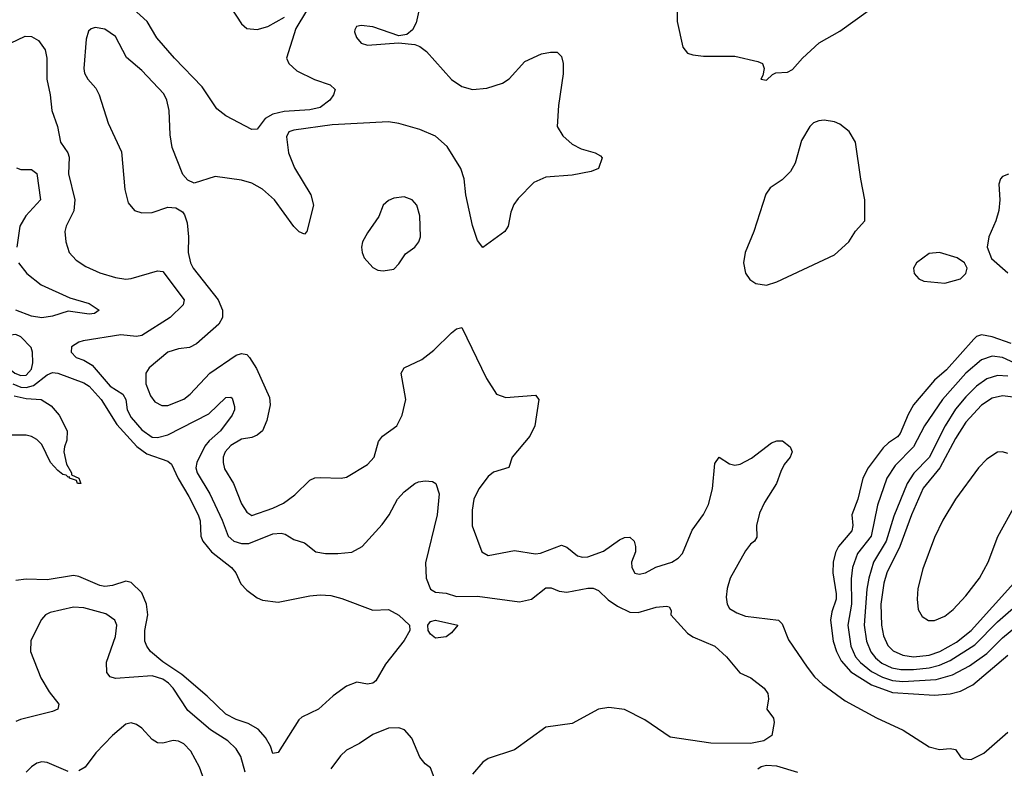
# Model space of a CAD drawing. Header units: inches. Extents: x 1649636 to 1815363, y 506543 to 641975.
# Tile 257 of 656: x 1691405 to 1695156, y 593905 to 596756. Entities that reach past the tile are written whole.
import ezdxf

# ---------------------------------------------------------------- set-up
doc = ezdxf.new("R2010")
doc.units = ezdxf.units.IN
doc.header["$MEASUREMENT"] = 0
doc.layers.add('B6599', color=7, linetype='Continuous')

msp = doc.modelspace()

# ---------------------------------------------------------------- linework, layer by layer
at = {"layer": 'B6599', "color": 5}
for points, elevation in [([(1693907.7, 596930), (1693910.1, 596750.1), (1693931.3, 596651.3), (1693949.3, 596629.3), (1693970, 596622.3), (1694010, 596617.8), (1694130, 596618), (1694217.7, 596597.7), (1694235.5, 596590), (1694241.6, 596570), (1694236.3, 596543.7), (1694228.4, 596530), (1694250, 596526.7), (1694272.7, 596547.3), (1694286.3, 596553.7), (1694330, 596556.5), (1694350, 596567), (1694387.3, 596610), (1694451.3, 596668.7), (1694530, 596712.3), (1694638.2, 596790)], 420), ([(1692497.6, 596790), (1692457.7, 596722.3), (1692422, 596610), (1692430.3, 596590), (1692461.7, 596561.7), (1692528.1, 596528.1), (1692588.4, 596508.4), (1692607.4, 596490), (1692600.7, 596470), (1692586.2, 596450), (1692550, 596422), (1692510, 596413.7), (1692413.3, 596406.7), (1692370, 596396.7), (1692340.4, 596379.6), (1692310, 596339.7), (1692290, 596338), (1692190.6, 596390.6), (1692156.5, 596416.5), (1692100.8, 596500.8), (1691994.7, 596610), (1691927.3, 596687.3), (1691891.2, 596750), (1691770, 596859.9)], 360), ([(1692926.3, 596790), (1692915.8, 596744.2), (1692902.3, 596717.7), (1692880.5, 596699.5), (1692850, 596695.1), (1692750, 596729.7), (1692706.1, 596733.9), (1692688, 596730), (1692682.6, 596717.4), (1692680.4, 596710), (1692688.1, 596688.1), (1692706.8, 596666.8), (1692730, 596659.5), (1692848.4, 596668.4), (1692910, 596661.6), (1692930, 596654.9), (1692955.1, 596635.1), (1693050, 596528.1), (1693090, 596502.2), (1693130, 596490.2), (1693184.5, 596495.5), (1693244.7, 596515.3), (1693270, 596530.7), (1693330, 596597.3), (1693393.8, 596626.2), (1693427.2, 596632.8), (1693452.4, 596632.4), (1693470, 596616), (1693476, 596590), (1693475.2, 596550), (1693458, 596430), (1693452.4, 596350), (1693474.4, 596314.4), (1693510, 596282.6), (1693544.5, 596264.5), (1693598, 596250), (1693618, 596238), (1693624, 596230), (1693610.6, 596190), (1693581.8, 596178.2), (1693510, 596164.8), (1693410, 596156.3), (1693363.9, 596136.1), (1693304.3, 596075.7), (1693288, 596052), (1693276.7, 596023.3), (1693266.2, 595970), (1693253.8, 595950), (1693170, 595889.4), (1693150, 595916), (1693130, 595972.3), (1693104.7, 596090), (1693099.1, 596150), (1693086, 596190), (1693033.5, 596273.5), (1692990, 596312.5), (1692930, 596337.7), (1692850, 596360.9), (1692810, 596366.9), (1692596, 596356), (1692450, 596335.4), (1692430.2, 596329.8), (1692421.9, 596310), (1692429.1, 596250), (1692452.8, 596192.8), (1692514.4, 596090), (1692524.8, 596050), (1692499.1, 595950), (1692490, 595939.1), (1692470, 595948.1), (1692450, 595968.9), (1692375.5, 596070), (1692330, 596110.7), (1692290, 596133.3), (1692250, 596145.6), (1692150, 596159.7), (1692070, 596134), (1692045.3, 596145.3), (1692027.4, 596167.4), (1691985.7, 596270), (1691978, 596318), (1691974.8, 596410), (1691965.3, 596450), (1691954.2, 596474.2), (1691870, 596563.5), (1691812.8, 596612.8), (1691770, 596692.6), (1691730, 596720.4), (1691693, 596727), (1691678, 596722), (1691667.3, 596712.7), (1691658, 596682), (1691649.3, 596570), (1691652.2, 596552.2), (1691664.6, 596530), (1691695.1, 596495.1), (1691708.2, 596470), (1691742.1, 596362.1), (1691793.3, 596253.3), (1691805.7, 596110), (1691818.7, 596058.7), (1691842.8, 596030), (1691870, 596020.4), (1691910, 596022), (1691970, 596042), (1691999.6, 596039.6), (1692025.2, 596025.2), (1692033.7, 596013.7), (1692043.1, 595983.1), (1692048.2, 595930), (1692046.8, 595870), (1692055.5, 595830), (1692066.6, 595810), (1692161.5, 595690), (1692178.3, 595650), (1692178, 595622), (1692163.8, 595596.2), (1692078.5, 595521.5), (1692052.6, 595507.4), (1692010, 595502.3), (1691970, 595489.8), (1691898.3, 595430), (1691885.5, 595410), (1691886, 595370), (1691903.9, 595323.9), (1691920.4, 595300.4), (1691946.7, 595286.7), (1691970, 595287.5), (1692030, 595311), (1692054.8, 595330), (1692129.3, 595410.7), (1692230, 595479.2), (1692250, 595485.5), (1692270, 595480.9), (1692280.9, 595470), (1692307.7, 595427.7), (1692357.3, 595317.3), (1692359.4, 595290), (1692347.2, 595230), (1692330.2, 595190), (1692310, 595173.8), (1692290, 595165), (1692250, 595159), (1692210, 595135.3), (1692188.7, 595110), (1692181, 595090), (1692180.1, 595070), (1692185.7, 595045.7), (1692219.2, 594990), (1692250, 594913.1), (1692270, 594880.3), (1692290, 594868.5), (1692370, 594895.8), (1692410, 594915.3), (1692453.2, 594946.8), (1692510, 595003.2), (1692530, 595011.3), (1692550, 595013.1), (1692630, 595010.4), (1692650, 595014.4), (1692730, 595062), (1692755.8, 595090), (1692771.7, 595150), (1692788, 595170), (1692841.5, 595210), (1692862.3, 595250), (1692876, 595310), (1692858, 595410), (1692869.6, 595430), (1692937.2, 595462.8), (1692982.4, 595497.6), (1693050, 595563.7), (1693070, 595579.3), (1693090, 595584), (1693184.2, 595390), (1693222, 595330), (1693257.4, 595317.4), (1693370, 595326.7), (1693383.1, 595310), (1693368.1, 595210), (1693348.8, 595170), (1693282, 595090), (1693269.2, 595050.8), (1693210, 595033), (1693190, 595017), (1693154.1, 594970), (1693135.1, 594930), (1693128.5, 594888.5), (1693129.3, 594829.3), (1693165.5, 594730), (1693190, 594715.5), (1693290, 594735.2), (1693370, 594722.2), (1693390, 594724.7), (1693470, 594755.2), (1693490, 594747.8), (1693530, 594714.8), (1693550, 594709.4), (1693570, 594710.1), (1693630, 594732.7), (1693690, 594775.4), (1693710, 594784.1), (1693730, 594785.2), (1693746, 594770), (1693751.7, 594750), (1693751, 594730), (1693736.3, 594690), (1693737.8, 594670), (1693748.7, 594648.7), (1693764.8, 594644.8), (1693790, 594650.2), (1693829.1, 594670.9), (1693890, 594690.2), (1693914.4, 594705.6), (1693930, 594723.6), (1693967.6, 594812.4), (1694010, 594871.5), (1694029.9, 594910), (1694044.7, 594970), (1694053.4, 595066.6), (1694069.4, 595090), (1694110, 595064.5), (1694130, 595060.2), (1694150, 595063.5), (1694193.4, 595086.6), (1694270, 595145.3), (1694290, 595152.4), (1694311.9, 595151.9), (1694340.7, 595130), (1694347.7, 595110), (1694340.5, 595090), (1694318.2, 595061.8), (1694304.5, 595035.5), (1694288.5, 594990), (1694242.8, 594917.2), (1694223.5, 594876.5), (1694212.5, 594830), (1694214.1, 594785.9), (1694205.2, 594770), (1694190, 594758.9), (1694170, 594734), (1694112.2, 594630), (1694100.1, 594590), (1694096.7, 594556.7), (1694100.7, 594530), (1694110, 594514), (1694136.8, 594496.8), (1694170, 594484.6), (1694295.8, 594470), (1694310, 594455.8), (1694334.5, 594394.5), (1694405.3, 594290), (1694433.8, 594253.8), (1694464.5, 594224.5), (1694550, 594162.8), (1694670, 594097.4), (1694771.2, 594050), (1694870, 593986.4), (1694910, 593976.8), (1694950, 593980.5), (1694970, 593976.9), (1694989.1, 593949.1), (1695000.9, 593940.9), (1695030, 593938.5), (1695077.7, 593962.3), (1695170, 594043.1)], 380), ([(1692210, 596803.1), (1692250, 596740.4), (1692270, 596722.3), (1692310, 596719.7), (1692350, 596730.2), (1692414, 596766)], 360), ([(1691370, 596667.2), (1691425.8, 596694.2), (1691450, 596692.9), (1691476.9, 596676.9), (1691502, 596642), (1691508.2, 596610), (1691508.1, 596530), (1691521.7, 596470), (1691527.6, 596410), (1691549.1, 596350), (1691561.3, 596290), (1691588.5, 596250), (1691593.3, 596233.3), (1691590.9, 596170), (1691615.8, 596070), (1691611.7, 596028.3), (1691582.2, 595970), (1691577.6, 595950), (1691580.7, 595910), (1691594, 595870), (1691620.3, 595840.3), (1691656.9, 595816.9), (1691710, 595792), (1691770, 595774.7), (1691810, 595768.5), (1691830, 595770.2), (1691930, 595800.2), (1691950, 595797.6), (1692032.2, 595690), (1692028, 595670), (1691978.3, 595621.7), (1691870, 595553.4), (1691850, 595550.4), (1691790, 595556.7), (1691646.9, 595533.1), (1691630, 595528.3), (1691602.4, 595510), (1691601.1, 595490), (1691620.4, 595470), (1691650, 595460.2), (1691681.1, 595441.1), (1691750, 595361), (1691797.9, 595330), (1691809.2, 595310), (1691815.3, 595270), (1691830, 595241), (1691870, 595194.8), (1691910, 595167), (1691930, 595164.8), (1691970, 595175.7), (1692125.3, 595254.7), (1692190, 595318), (1692210, 595319.1), (1692214.4, 595314.4), (1692223.4, 595283.4), (1692223.2, 595270), (1692215.3, 595250), (1692170.1, 595190), (1692127.2, 595152.8), (1692110, 595131.9), (1692079.6, 595070), (1692076.6, 595050), (1692081.6, 595030), (1692129.2, 594950), (1692176.6, 594850), (1692199.4, 594790), (1692221.6, 594770), (1692250, 594761.5), (1692278, 594762), (1692370, 594798.4), (1692401.3, 594801.3), (1692417.2, 594797.2), (1692450, 594777.3), (1692490, 594764.6), (1692534, 594730), (1692570, 594723.5), (1692617.1, 594722.9), (1692670, 594728.8), (1692710, 594750.3), (1692786.3, 594833.7), (1692812.8, 594870), (1692844.2, 594930), (1692870, 594958.4), (1692910, 594990.4), (1692924.2, 594995.8), (1692950, 595000.3), (1692978, 594998), (1692990.5, 594990), (1693003, 594950), (1692995.2, 594870), (1692951.8, 594688.2), (1692953.2, 594630), (1692970, 594588.1), (1692990, 594576.6), (1693030, 594572.8), (1693070, 594560.1), (1693150, 594560.7), (1693310, 594539.9), (1693354.8, 594550), (1693410, 594593), (1693430, 594593.2), (1693459.9, 594579.9), (1693490, 594575.5), (1693570, 594591.7), (1693590, 594591.9), (1693610, 594582.2), (1693647.5, 594547.5), (1693683, 594523), (1693730, 594500.5), (1693761.4, 594498.6), (1693830, 594518.6), (1693870, 594522.8), (1693879.8, 594519.8), (1693886.8, 594506.8), (1693885.5, 594490), (1693950, 594420.3), (1693970, 594406.3), (1694053.7, 594370), (1694098.4, 594330), (1694148.7, 594268.7), (1694190.8, 594250), (1694241, 594210), (1694254.8, 594190), (1694258, 594170), (1694251.3, 594130), (1694276.7, 594096.7), (1694279.9, 594079.9), (1694270.7, 594030), (1694240.7, 594010), (1694190, 593999.8), (1694038.4, 594001.6), (1693883.4, 594023.4), (1693786.6, 594090), (1693708.9, 594128.9), (1693650, 594136.2), (1693610, 594130.6), (1693510, 594076.3), (1693410, 594062), (1693290, 593975.6), (1693190, 593943.2), (1693170, 593928), (1693130, 593882.8)], 360), ([(1691392.8, 596192.8), (1691410, 596185.4), (1691450, 596185.6), (1691470.1, 596170.1), (1691484.6, 596070), (1691428.7, 596010), (1691406.3, 595970), (1691394, 595890)], 340), ([(1695171.8, 596168.2), (1695150, 596159.3), (1695142, 596150), (1695135.5, 596130), (1695139.6, 596070), (1695135.8, 596030), (1695124.4, 595990), (1695097.6, 595930), (1695091.6, 595890), (1695107.5, 595847.5), (1695170, 595791.8)], 420), ([(1691401.2, 595830), (1691432.3, 595790), (1691487, 595747), (1691596.5, 595696.5), (1691670, 595675), (1691708, 595650), (1691690, 595638), (1691670, 595635.1), (1691590, 595645.7), (1691530, 595627.4), (1691490, 595620.9), (1691450, 595627.6), (1691390, 595649.6)], 340), ([(1695183, 595523), (1695110, 595548.9), (1695070, 595555.6), (1695050, 595549.4), (1695039.8, 595540.2), (1694936.7, 595423.3), (1694890, 595383.2), (1694810, 595289.2), (1694790, 595253.3), (1694760.1, 595179.9), (1694750, 595167.5), (1694714.8, 595145.2), (1694694.5, 595125.5), (1694637.1, 595050), (1694617.1, 595010), (1694598.6, 594930), (1694575.7, 594870), (1694579.3, 594830), (1694575.4, 594810), (1694524.4, 594750), (1694513.4, 594726.6), (1694504.4, 594690), (1694502.9, 594650), (1694516.2, 594570), (1694515.5, 594550), (1694499, 594501), (1694494.4, 594470), (1694504.6, 594390), (1694517.2, 594350), (1694534.8, 594314.8), (1694572.2, 594272.2), (1694650, 594223.7), (1694730, 594194.1), (1694890, 594184), (1694950, 594189.2), (1694990, 594199.4), (1695036.6, 594223.4), (1695170, 594336.3)], 420), ([(1695210, 595441.4), (1695150, 595470.3), (1695110, 595475.3), (1695070, 595460.6), (1695010, 595410.8), (1694920.7, 595310), (1694851.8, 595210), (1694810.8, 595129.2), (1694741.1, 595058.9), (1694709.1, 595010), (1694672.6, 594907.4), (1694648.7, 594790), (1694597.2, 594722.8), (1694577.9, 594670), (1694572.9, 594627.1), (1694574.1, 594530), (1694560.7, 594450), (1694572.2, 594370), (1694590, 594330.1), (1694608.1, 594308.1), (1694650, 594274.5), (1694692, 594252), (1694730, 594240.2), (1694770, 594235.8), (1694896.8, 594243.2), (1694958.6, 594261.4), (1695024, 594296), (1695090, 594343), (1695150, 594401.6), (1695230, 594468.2)], 440), ([(1691379, 595370), (1691410, 595357.4), (1691430, 595355.3), (1691457.3, 595362.7), (1691510, 595403.6), (1691530, 595413.3), (1691550, 595410.1), (1691650, 595373.7), (1691670, 595361.3), (1691715.4, 595310), (1691775, 595215), (1691851.2, 595131.2), (1691890, 595103), (1691970, 595075.3), (1691983.5, 595063.5), (1692008.6, 595008.6), (1692050, 594940.6), (1692085.7, 594870), (1692092.4, 594847.6), (1692095.3, 594790), (1692102.7, 594770), (1692135.9, 594730), (1692212.6, 594670), (1692229.2, 594650), (1692248, 594608), (1692270, 594584.2), (1692310, 594554.3), (1692330, 594545.2), (1692390, 594538.3), (1692510, 594562.4), (1692550, 594566.4), (1692590, 594563.1), (1692632.1, 594552.1), (1692750, 594508), (1692810, 594510.6), (1692850, 594488.9), (1692890, 594450.4), (1692892.2, 594430), (1692870, 594391.6), (1692798.5, 594301.5), (1692762, 594238), (1692750.7, 594229.3), (1692730, 594226), (1692690, 594232.7), (1692650, 594218.4), (1692599, 594181), (1692544, 594130), (1692479.9, 594100.1), (1692468.4, 594090), (1692390, 593965.2), (1692370, 593961.2), (1692360.5, 593990), (1692342, 594022), (1692314.1, 594054.1), (1692276.2, 594076.2), (1692230, 594090.7), (1692190, 594111.5), (1692120, 594180), (1692023, 594263), (1691950, 594310.3), (1691904, 594350), (1691889.3, 594370), (1691882.6, 594390), (1691882.4, 594430), (1691893.9, 594490), (1691887.8, 594530), (1691870, 594573), (1691830, 594613), (1691810, 594618.3), (1691758.3, 594601.7), (1691730, 594598.1), (1691710, 594601.5), (1691630, 594636.2), (1691610, 594639.9), (1691510, 594623.7), (1691430, 594625.2), (1691390, 594620.5)], 340), ([(1695170, 595398.4), (1695130, 595401.2), (1695090, 595388.7), (1695050, 595360.1), (1695010, 595320.4), (1694970, 595273), (1694931.1, 595210), (1694870, 595088.8), (1694811.2, 595028.8), (1694785.7, 594990), (1694735, 594865), (1694706.5, 594770), (1694657.5, 594690), (1694639.6, 594630), (1694632.5, 594587.5), (1694623, 594450), (1694630.8, 594390), (1694648.3, 594348.3), (1694665.7, 594325.7), (1694690, 594305.9), (1694728.3, 594288.3), (1694762, 594282), (1694810, 594281), (1694870, 594287.9), (1694910, 594298.6), (1694950, 594315.8), (1695044.2, 594375.8), (1695130, 594463.3), (1695240.4, 594559.6)], 460), ([(1691384.1, 595324.1), (1691430, 595313.4), (1691487.3, 595310), (1691525.7, 595285.7), (1691555.5, 595250), (1691586, 595190), (1691585.4, 595154.6), (1691576, 595130), (1691574, 595110), (1691583.7, 595063.7), (1691602.8, 595030), (1691602.8, 595022.8), (1691630.7, 595010), (1691638, 594990), (1691625.2, 594990), (1691622, 595002), (1691595.3, 595010), (1691595.3, 595015.3), (1691590, 595014), (1691582, 595022), (1691570, 595024.7), (1691550, 595039.6), (1691523, 595070), (1691490, 595138), (1691470, 595158), (1691450, 595169.2), (1691430, 595174), (1691370, 595174)], 320), ([(1695190, 595318.2), (1695150, 595324.4), (1695110, 595314.7), (1695070, 595288), (1695010, 595223.6), (1694970, 595161.6), (1694911.2, 595050), (1694847.5, 594972.5), (1694802.5, 594870), (1694758.9, 594750), (1694709.4, 594650), (1694697.9, 594610), (1694685.8, 594530), (1694688.1, 594450), (1694695.7, 594410), (1694713, 594373), (1694732.9, 594352.9), (1694770, 594336.1), (1694810, 594329.8), (1694870, 594336), (1694910.1, 594350.1), (1694974.3, 594385.7), (1695029.6, 594430), (1695192, 594610)], 480), ([(1695170, 595104.1), (1695150, 595110.6), (1695130, 595109), (1695090, 595083.2), (1695058, 595050), (1694970.6, 594930), (1694922.6, 594850), (1694890, 594784), (1694845.3, 594665.3), (1694826.7, 594590), (1694824, 594550), (1694828.7, 594510), (1694843, 594483), (1694868, 594468), (1694890, 594468.3), (1694930, 594484.9), (1694962, 594510), (1695010, 594562.5), (1695062, 594630), (1695095.1, 594690), (1695131.7, 594788.3), (1695198.8, 594910)], 520), ([(1692263.8, 593890), (1692247.9, 593950), (1692230, 593979.4), (1692198.7, 594010), (1692132.2, 594052.2), (1692045.3, 594125.3), (1691990.4, 594210), (1691972.1, 594230), (1691950, 594244.3), (1691910, 594257.5), (1691770, 594247.8), (1691750, 594253.3), (1691737.7, 594270), (1691735.8, 594310), (1691770, 594407.3), (1691774.8, 594450), (1691767.8, 594470), (1691733, 594493), (1691650, 594516.8), (1691610, 594519), (1691521.5, 594498.5), (1691504.2, 594490), (1691487.8, 594472.2), (1691447.8, 594392.2), (1691446.3, 594350), (1691486.3, 594250), (1691517.1, 594197.1), (1691554.9, 594150), (1691550.5, 594130), (1691530, 594121.1), (1691408.4, 594091.6), (1691390, 594083.5)], 360), ([(1692125.3, 593810), (1692090.8, 593910), (1692057.4, 593970), (1692030, 593998.4), (1692010, 594008.9), (1691990, 594011.6), (1691950, 594001.5), (1691930, 594002.7), (1691910, 594014.8), (1691870, 594058.2), (1691850, 594072.7), (1691830, 594077.8), (1691810, 594073.1), (1691759, 594030), (1691695.6, 593964.4), (1691654.7, 593910), (1691630, 593895.9)], 380), ([(1692991.5, 593850), (1692970, 593906.6), (1692950, 593922.4), (1692930, 593947.8), (1692899.4, 594019.4), (1692871.4, 594051.4), (1692850, 594059.5), (1692810, 594058.7), (1692750, 594033.8), (1692700.3, 593999.7), (1692650, 593974.5), (1692627, 593953), (1692590, 593902.9)], 360), ([(1691590, 593893.2), (1691510, 593927.3), (1691490, 593929.8), (1691470, 593924.4), (1691450, 593911), (1691430, 593891.1)], 380), ([(1694370.1, 593889.9), (1694290, 593913.3), (1694250, 593915.4), (1694230, 593910.5), (1694217.9, 593902.1)], 380)]:
    msp.add_lwpolyline(points, dxfattribs=dict(at, elevation=elevation))
for points, elevation in [([(1694470, 596373.7), (1694450, 596371.1), (1694430, 596363.5), (1694415.3, 596350), (1694384.1, 596295.9), (1694359, 596210), (1694341.9, 596178.1), (1694310, 596146.5), (1694264.1, 596115.9), (1694247.5, 596092.5), (1694202.7, 595950), (1694169.3, 595870), (1694163.2, 595830), (1694170.9, 595790.9), (1694186.4, 595766.4), (1694210, 595751.1), (1694250, 595745.7), (1694290, 595757.6), (1694510, 595861.3), (1694563.9, 595910), (1694590, 595950.4), (1694624.7, 595990), (1694625, 596070), (1694609.1, 596149.1), (1694589.8, 596290), (1694565.7, 596330), (1694530, 596358), (1694510, 596367.4)], 420), ([(1692870, 596081.5), (1692830, 596077.3), (1692810, 596068), (1692790.4, 596050), (1692773.5, 596006.5), (1692730, 595944.5), (1692711.7, 595910), (1692707.6, 595890), (1692709.4, 595869.4), (1692717.4, 595850), (1692750, 595812.2), (1692770, 595802.3), (1692790, 595799.6), (1692830, 595806), (1692850, 595826), (1692875.3, 595864.7), (1692910, 595890.3), (1692925.3, 595910), (1692932, 595930), (1692929.8, 596010), (1692917.8, 596050), (1692900.7, 596070)], 420), ([(1694910, 595869.7), (1694870, 595866.3), (1694822.4, 595830), (1694810.4, 595810), (1694813.4, 595790), (1694830.4, 595770), (1694850, 595760.7), (1694930, 595753), (1694990, 595769.1), (1695009.6, 595790), (1695014.5, 595810), (1695004.5, 595830), (1694977.2, 595850)], 420), ([(1691390, 595557.4), (1691370, 595554.9), (1691350, 595541), (1691325, 595510), (1691318.6, 595490), (1691323.3, 595470), (1691338.1, 595450), (1691387.1, 595410), (1691410, 595401.1), (1691430, 595402.3), (1691450, 595425.4), (1691455.7, 595450), (1691454.6, 595490), (1691448.5, 595508.5), (1691410, 595549.1)], 360), ([(1692990, 594401.3), (1692970, 594416.3), (1692961.8, 594430), (1692959.8, 594450), (1692970, 594464.9), (1692990, 594469.3), (1693074, 594450), (1693050, 594420.9), (1693030, 594406)], 340)]:
    msp.add_lwpolyline(points, close=True, dxfattribs=dict(at, elevation=elevation))

doc.saveas('drawing.dxf')
